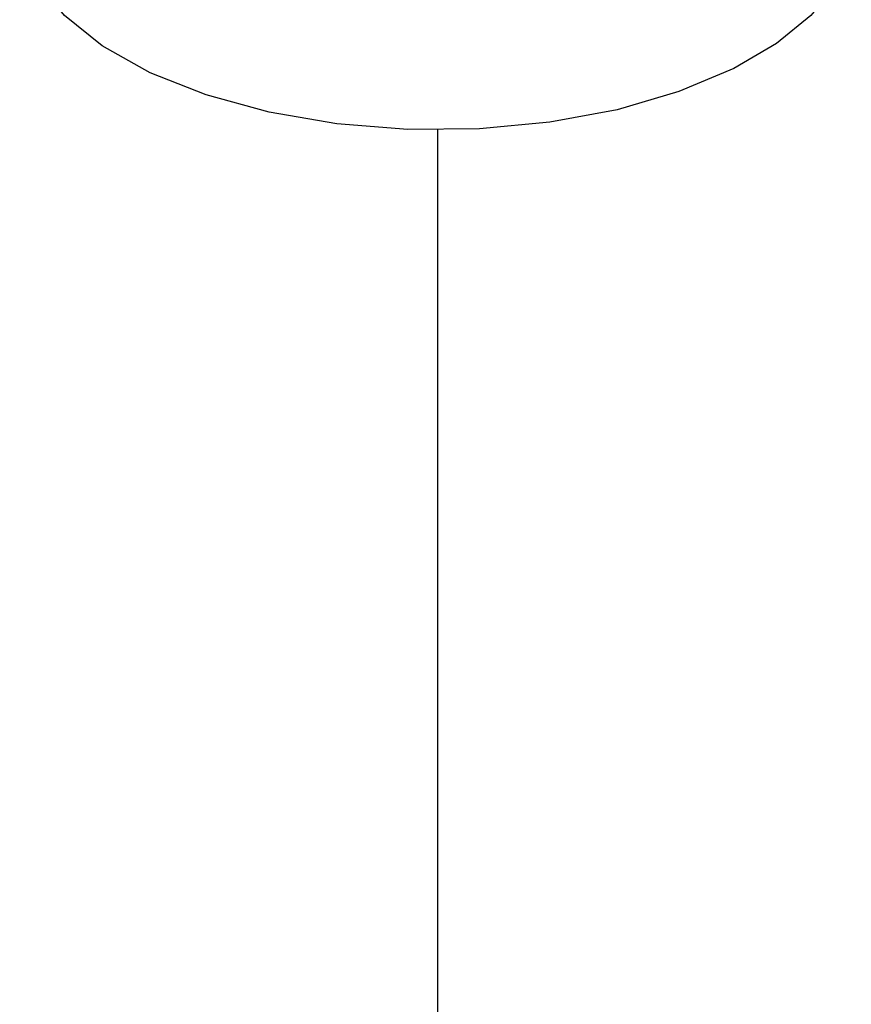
# Paper-space layout '005_EXP_CORICANT_PE_DRAWING_3_1' of a CAD drawing. Header units: millimetres. Extents: x 6 to 413, y 7 to 290.
# Tile 283 of 362: x 192.59 to 193.001, y 261.741 to 262.227. Entities that reach past the tile are written whole.
import ezdxf

# ---------------------------------------------------------------- set-up
doc = ezdxf.new("R2010")
doc.units = ezdxf.units.MM
doc.header["$LTSCALE"] = 23.1
doc.linetypes.add('DASHED', pattern=[0.2, 0.1, -0.1])
doc.layers.add('000_OFFSET-LINES', color=7, linetype='CONTINUOUS')
doc.layers.add('124100000694A_M3X4P5_C_NI_BL40', color=7, linetype='CONTINUOUS')

# ---------------------------------------------------------------- blocks, each defined once
blk = doc.blocks.new('124100000694A_M3X4P5_C_NI_BL40', base_point=(192.79649, 262.67855))
at = {"layer": '124100000694A_M3X4P5_C_NI_BL40', "color": 7, "linetype": 'Continuous'}
for points in [[(192.94286, 262.203), (192.91576, 262.19159), (192.88516, 262.18266), (192.85196, 262.17647), (192.81714, 262.1732), (192.78171, 262.17295), (192.74672, 262.17572), (192.71318, 262.18144), (192.68209, 262.18993), (192.65434, 262.20095), (192.63076, 262.21417), (192.61204, 262.22921), (192.59872, 262.24563), (192.5912, 262.26294), (192.58993, 262.27284)], [(193.00094, 262.25999), (192.99336, 262.24421), (192.98094, 262.22921), (192.96397, 262.21536), (192.94286, 262.203)]]:
    blk.add_lwpolyline(points, dxfattribs=at)

psp = doc.layouts.new('005_EXP_CORICANT_PE_DRAWING_3_1')

# ---------------------------------------------------------------- linework, layer by layer
at = {"layer": '000_OFFSET-LINES', "color": 4, "linetype": 'DASHED'}
psp.add_line((192.79649, 262.17306), (192.79649, 249.37579), dxfattribs=at)

# ---------------------------------------------------------------- block references
at = {"layer": '124100000694A_M3X4P5_C_NI_BL40'}
psp.add_blockref('124100000694A_M3X4P5_C_NI_BL40', (192.79649, 262.67855), dxfattribs=at)

doc.saveas('drawing.dxf')
